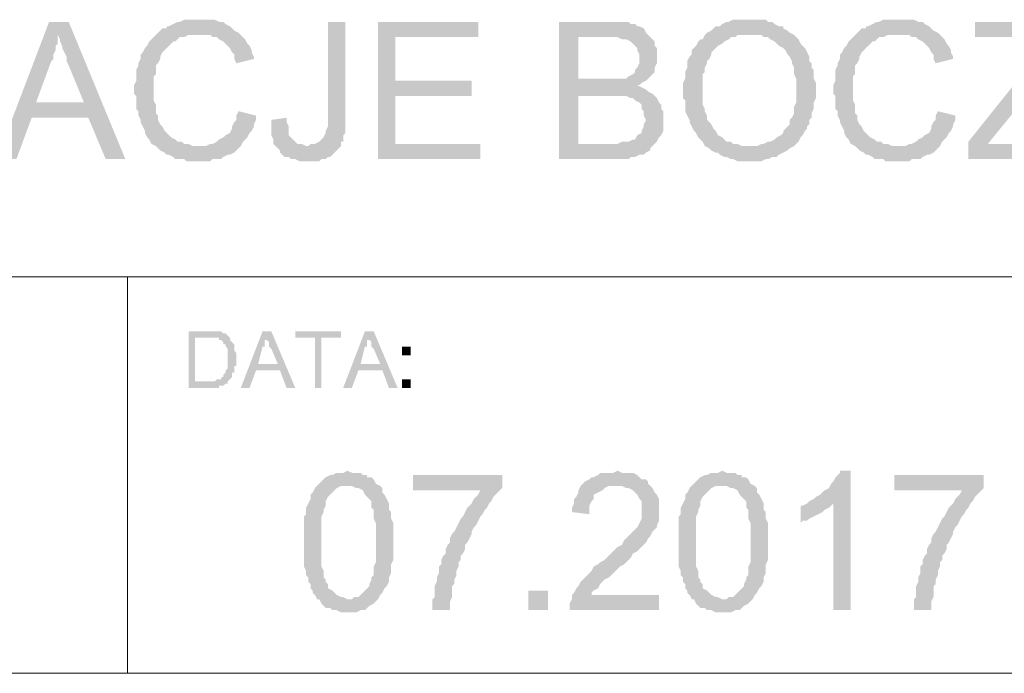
# Model space of a CAD drawing. Header units: millimetres. Extents: x -14047 to 49934, y -21523 to 14989.
# Tile 427 of 580: x 22697 to 22888, y 11629 to 11756. Entities that reach past the tile are written whole.
import ezdxf

# ---------------------------------------------------------------- set-up
doc = ezdxf.new("R2010")
doc.units = ezdxf.units.MM
doc.layers.add('C00-00-00', color=7, linetype='Continuous')

msp = doc.modelspace()

# ---------------------------------------------------------------- hatches: boundary and pattern name
at = {"layer": 'C00-00-00'}
h = msp.add_hatch(color=256, dxfattribs=at)
h.dxf.hatch_style = 2
h.paths.add_polyline_path([(22706.396, 11755.508), (22702.586, 11755.508), (22692.426, 11728.838), (22696.236, 11728.838), (22699.2, 11736.881), (22710.206, 11736.881), (22700.046, 11739.844), (22703.01, 11747.888), (22703.433, 11748.311), (22703.433, 11749.158), (22703.856, 11750.004), (22703.856, 11750.851), (22704.28, 11751.274), (22704.28, 11752.968)])
h = msp.add_hatch(color=256, dxfattribs=at)
h.dxf.hatch_style = 2
h.paths.add_polyline_path([(22706.396, 11755.508), (22704.28, 11752.968), (22704.703, 11752.121), (22704.703, 11751.698), (22705.126, 11750.851), (22705.126, 11750.428), (22705.55, 11749.581), (22705.973, 11748.734), (22705.973, 11747.888), (22706.396, 11747.041), (22709.36, 11739.844), (22700.046, 11739.844), (22710.206, 11736.881), (22713.593, 11728.838), (22717.403, 11728.838)])
h = msp.add_hatch(color=256, dxfattribs=at)
h.dxf.hatch_style = 2
h.paths.add_polyline_path([(22731.796, 11755.931), (22728.833, 11755.931), (22727.986, 11755.508), (22727.563, 11755.508), (22726.716, 11755.084), (22725.87, 11754.661), (22725.446, 11754.661), (22725.446, 11754.238), (22724.6, 11754.238), (22724.176, 11753.814), (22723.753, 11753.391), (22722.906, 11752.544), (22722.483, 11752.121), (22722.06, 11751.698), (22721.636, 11750.851), (22721.213, 11750.428), (22720.79, 11749.581), (22720.366, 11749.158), (22720.366, 11748.311), (22719.943, 11747.464), (22719.943, 11747.041), (22719.52, 11746.194), (22719.52, 11744.078), (22719.096, 11743.231), (22719.096, 11741.538), (22719.52, 11741.114), (22719.52, 11738.574), (22719.943, 11738.151), (22719.943, 11737.304), (22720.366, 11736.458), (22720.366, 11736.034), (22720.79, 11735.188), (22721.213, 11734.341), (22721.213, 11733.918), (22721.636, 11733.071), (22722.06, 11732.648), (22722.483, 11731.801), (22723.33, 11731.378), (22723.753, 11730.954), (22724.176, 11730.531), (22725.023, 11730.108), (22725.446, 11729.684), (22725.87, 11729.684), (22726.716, 11729.261), (22727.14, 11728.838), (22728.833, 11728.838), (22729.256, 11728.414), (22733.913, 11728.414), (22734.336, 11728.838), (22736.03, 11728.838), (22736.453, 11729.261), (22737.3, 11729.684), (22737.723, 11729.684), (22738.57, 11730.108), (22738.993, 11730.531), (22739.416, 11730.954), (22731.373, 11731.378), (22730.526, 11731.378), (22729.68, 11731.801), (22728.833, 11731.801), (22728.41, 11732.224), (22727.563, 11732.224), (22727.14, 11732.648), (22726.293, 11733.071), (22725.87, 11733.494), (22725.446, 11733.918), (22725.023, 11734.341), (22724.6, 11735.188), (22724.176, 11735.611), (22723.753, 11736.458), (22723.753, 11737.304), (22723.33, 11737.728), (22723.33, 11739.421), (22722.906, 11740.268), (22722.906, 11742.384), (22722.906, 11744.924), (22723.33, 11745.348), (22723.33, 11747.041), (22723.753, 11747.464), (22724.176, 11748.311), (22724.176, 11748.734), (22724.6, 11749.581), (22725.023, 11750.004), (22725.446, 11750.428), (22726.293, 11751.274), (22726.716, 11751.698), (22727.14, 11751.698), (22727.563, 11752.121), (22727.986, 11752.544), (22728.833, 11752.544), (22729.68, 11752.968), (22739.84, 11752.968), (22739.416, 11753.391), (22738.57, 11753.814), (22738.146, 11754.238), (22737.723, 11754.661), (22736.876, 11755.084), (22736.453, 11755.508), (22735.606, 11755.508), (22734.76, 11755.931), (22732.643, 11755.931)])
h = msp.add_hatch(color=256, dxfattribs=at)
h.dxf.hatch_style = 2
h.paths.add_polyline_path([(22760.16, 11755.508), (22756.773, 11755.508), (22756.773, 11735.188), (22756.35, 11734.341), (22756.35, 11733.918), (22755.926, 11733.071), (22755.503, 11732.648), (22755.08, 11732.224), (22754.233, 11731.801), (22753.386, 11731.801), (22752.963, 11731.378), (22759.313, 11731.378), (22759.313, 11732.224), (22759.736, 11732.224), (22759.736, 11733.494), (22760.16, 11733.918), (22760.16, 11737.304)])
h = msp.add_hatch(color=256, dxfattribs=at)
h.dxf.hatch_style = 2
h.paths.add_polyline_path([(22785.983, 11755.508), (22766.51, 11755.508), (22766.51, 11728.838), (22786.406, 11728.838), (22786.406, 11731.801), (22769.896, 11731.801), (22769.896, 11741.114), (22784.713, 11741.114), (22784.713, 11744.078), (22769.896, 11744.078), (22769.896, 11752.544), (22785.983, 11752.544)])
h = msp.add_hatch(color=256, dxfattribs=at)
h.dxf.hatch_style = 2
h.paths.add_polyline_path([(22811.806, 11755.508), (22801.646, 11755.508), (22801.646, 11728.838), (22815.193, 11728.838), (22815.616, 11729.261), (22816.463, 11729.261), (22817.31, 11729.684), (22818.156, 11729.684), (22818.58, 11730.108), (22819.426, 11730.531), (22819.426, 11730.954), (22819.85, 11731.378), (22820.273, 11731.801), (22805.456, 11731.801), (22805.456, 11741.114), (22820.273, 11741.114), (22819.85, 11741.538), (22819.003, 11741.961), (22818.58, 11742.384), (22817.733, 11742.808), (22816.886, 11743.231), (22817.31, 11743.231), (22817.733, 11743.654), (22818.58, 11744.078), (22805.456, 11744.501), (22805.456, 11752.544), (22819.426, 11752.544), (22819.003, 11752.968), (22818.58, 11753.391), (22818.156, 11754.238), (22817.31, 11754.661), (22816.886, 11754.661), (22816.463, 11755.084), (22815.616, 11755.084), (22815.193, 11755.508), (22812.653, 11755.508)])
h = msp.add_hatch(color=256, dxfattribs=at)
h.dxf.hatch_style = 2
h.paths.add_polyline_path([(22838.9, 11755.931), (22835.513, 11755.931), (22834.666, 11755.508), (22834.243, 11755.508), (22833.396, 11755.084), (22832.973, 11754.661), (22832.126, 11754.661), (22831.703, 11754.238), (22831.28, 11753.814), (22830.433, 11753.391), (22838.9, 11752.968), (22841.016, 11752.968), (22841.44, 11752.544), (22842.286, 11752.544), (22842.71, 11752.121), (22843.556, 11751.698), (22843.98, 11751.274), (22844.403, 11750.851), (22845.25, 11750.428), (22845.673, 11750.004), (22846.096, 11749.158), (22846.52, 11748.734), (22846.943, 11747.888), (22846.943, 11747.464), (22847.366, 11746.618), (22847.366, 11745.348), (22847.79, 11744.501), (22847.79, 11739.844), (22847.366, 11738.998), (22847.366, 11737.728), (22846.943, 11736.881), (22846.52, 11736.458), (22846.52, 11735.611), (22846.096, 11735.188), (22845.673, 11734.764), (22845.25, 11734.341), (22845.25, 11733.918), (22844.826, 11733.494), (22843.98, 11733.071), (22843.556, 11732.648), (22842.71, 11732.224), (22842.286, 11732.224), (22841.44, 11731.801), (22841.016, 11731.801), (22840.17, 11731.378), (22838.476, 11731.378), (22830.856, 11730.954), (22831.28, 11730.531), (22832.126, 11730.108), (22832.55, 11730.108), (22832.973, 11729.684), (22833.82, 11729.261), (22834.243, 11729.261), (22835.09, 11728.838), (22835.513, 11728.838), (22836.36, 11728.414), (22841.016, 11728.414), (22841.863, 11728.838), (22842.286, 11728.838), (22843.133, 11729.261), (22843.98, 11729.261), (22844.403, 11729.684), (22845.25, 11730.108), (22846.096, 11730.531), (22846.52, 11730.954), (22847.366, 11731.378), (22847.79, 11731.801), (22848.213, 11732.224), (22848.636, 11733.071), (22849.06, 11733.494), (22849.483, 11734.341), (22849.906, 11734.764), (22849.906, 11735.188), (22850.33, 11735.611), (22850.33, 11736.458), (22850.753, 11736.881), (22850.753, 11737.728), (22851.176, 11738.574), (22851.176, 11739.844), (22851.6, 11740.691), (22851.6, 11742.384), (22851.6, 11743.654), (22851.176, 11744.501), (22851.176, 11746.194), (22850.753, 11746.618), (22850.753, 11747.464), (22850.33, 11747.888), (22850.33, 11748.734), (22849.906, 11749.581), (22849.483, 11750.428), (22849.06, 11750.851), (22848.636, 11751.274), (22848.213, 11752.121), (22847.79, 11752.544), (22847.366, 11752.968), (22846.52, 11753.391), (22846.096, 11753.814), (22845.25, 11754.238), (22845.25, 11754.661), (22844.403, 11754.661), (22843.556, 11755.084), (22843.133, 11755.508), (22842.286, 11755.508), (22841.863, 11755.931), (22839.323, 11755.931)])
h = msp.add_hatch(color=256, dxfattribs=at)
h.dxf.hatch_style = 2
h.paths.add_polyline_path([(22867.686, 11755.931), (22864.723, 11755.931), (22863.876, 11755.508), (22863.453, 11755.508), (22862.606, 11755.084), (22861.76, 11754.661), (22861.336, 11754.661), (22861.336, 11754.238), (22860.49, 11754.238), (22860.066, 11753.814), (22859.643, 11753.391), (22858.796, 11752.544), (22858.373, 11752.121), (22857.95, 11751.698), (22857.526, 11750.851), (22857.103, 11750.428), (22856.68, 11749.581), (22856.256, 11749.158), (22856.256, 11748.311), (22855.833, 11747.464), (22855.833, 11747.041), (22855.41, 11746.194), (22855.41, 11744.078), (22854.986, 11743.231), (22854.986, 11741.538), (22855.41, 11741.114), (22855.41, 11738.574), (22855.833, 11738.151), (22855.833, 11737.304), (22856.256, 11736.458), (22856.256, 11736.034), (22856.68, 11735.188), (22857.103, 11734.341), (22857.103, 11733.918), (22857.526, 11733.071), (22857.95, 11732.648), (22858.373, 11731.801), (22859.22, 11731.378), (22859.643, 11730.954), (22860.066, 11730.531), (22860.913, 11730.108), (22861.336, 11729.684), (22861.76, 11729.684), (22862.606, 11729.261), (22863.03, 11728.838), (22864.723, 11728.838), (22865.146, 11728.414), (22869.803, 11728.414), (22870.226, 11728.838), (22871.92, 11728.838), (22872.343, 11729.261), (22873.19, 11729.684), (22873.613, 11729.684), (22874.46, 11730.108), (22874.883, 11730.531), (22875.306, 11730.954), (22867.263, 11731.378), (22866.416, 11731.378), (22865.57, 11731.801), (22864.723, 11731.801), (22864.3, 11732.224), (22863.453, 11732.224), (22863.03, 11732.648), (22862.183, 11733.071), (22861.76, 11733.494), (22861.336, 11733.918), (22860.913, 11734.341), (22860.49, 11735.188), (22860.066, 11735.611), (22859.643, 11736.458), (22859.643, 11737.304), (22859.22, 11737.728), (22859.22, 11739.421), (22858.796, 11740.268), (22858.796, 11742.384), (22858.796, 11744.924), (22859.22, 11745.348), (22859.22, 11747.041), (22859.643, 11747.464), (22860.066, 11748.311), (22860.066, 11748.734), (22860.49, 11749.581), (22860.913, 11750.004), (22861.336, 11750.428), (22862.183, 11751.274), (22862.606, 11751.698), (22863.03, 11751.698), (22863.453, 11752.121), (22863.876, 11752.544), (22864.723, 11752.544), (22865.57, 11752.968), (22875.73, 11752.968), (22875.306, 11753.391), (22874.46, 11753.814), (22874.036, 11754.238), (22873.613, 11754.661), (22872.766, 11755.084), (22872.343, 11755.508), (22871.496, 11755.508), (22870.65, 11755.931), (22868.533, 11755.931)])
h = msp.add_hatch(color=256, dxfattribs=at)
h.dxf.hatch_style = 2
h.paths.add_polyline_path([(22901.976, 11755.508), (22882.503, 11755.508), (22882.503, 11752.544), (22897.743, 11752.544), (22897.32, 11752.121), (22896.896, 11751.698), (22896.473, 11751.274), (22896.05, 11750.428), (22895.203, 11750.004), (22894.78, 11749.158), (22881.233, 11732.224), (22881.233, 11728.838), (22902.4, 11728.838), (22902.4, 11731.801), (22885.043, 11731.801), (22886.736, 11733.918), (22901.976, 11752.544)])
h = msp.add_hatch(color=256, dxfattribs=at)
h.dxf.hatch_style = 2
h.paths.add_polyline_path([(22739.84, 11752.968), (22731.796, 11752.968), (22733.913, 11752.968), (22734.336, 11752.544), (22735.183, 11752.544), (22735.606, 11752.121), (22736.453, 11751.698), (22736.876, 11751.274), (22737.3, 11750.851), (22737.723, 11750.428), (22738.146, 11749.581), (22738.57, 11749.158), (22738.57, 11748.311), (22738.993, 11747.464), (22742.38, 11748.311), (22742.38, 11748.734), (22741.956, 11749.581), (22741.956, 11750.004), (22741.533, 11750.851), (22741.11, 11751.274), (22740.686, 11752.121), (22740.263, 11752.544)])
h = msp.add_hatch(color=256, dxfattribs=at)
h.dxf.hatch_style = 2
h.paths.add_polyline_path([(22819.426, 11752.544), (22810.536, 11752.544), (22813.076, 11752.544), (22813.923, 11752.121), (22814.77, 11752.121), (22815.616, 11751.698), (22816.04, 11751.274), (22816.463, 11750.851), (22816.886, 11750.428), (22816.886, 11750.004), (22817.31, 11749.158), (22817.31, 11747.464), (22816.886, 11746.618), (22816.463, 11746.194), (22816.463, 11745.771), (22816.04, 11745.348), (22815.193, 11744.924), (22814.77, 11744.501), (22805.456, 11744.501), (22818.58, 11744.078), (22819.003, 11744.501), (22819.426, 11744.924), (22819.85, 11745.348), (22820.273, 11745.771), (22820.273, 11746.618), (22820.696, 11747.464), (22820.696, 11748.734), (22820.696, 11750.428), (22820.273, 11750.851), (22820.273, 11751.698), (22819.85, 11752.121)])
h = msp.add_hatch(color=256, dxfattribs=at)
h.dxf.hatch_style = 2
h.paths.add_polyline_path([(22830.433, 11753.391), (22830.01, 11752.968), (22829.586, 11752.121), (22829.163, 11752.121), (22828.74, 11751.698), (22828.316, 11750.851), (22827.893, 11750.428), (22827.47, 11750.004), (22827.47, 11749.158), (22827.046, 11748.734), (22826.623, 11747.888), (22826.623, 11746.618), (22826.2, 11745.771), (22826.2, 11744.501), (22825.776, 11743.654), (22825.776, 11740.691), (22826.2, 11740.268), (22826.2, 11738.151), (22826.623, 11737.304), (22827.046, 11736.458), (22827.046, 11736.034), (22827.47, 11735.188), (22827.893, 11734.341), (22828.316, 11733.918), (22828.74, 11733.071), (22829.163, 11732.648), (22829.586, 11732.224), (22830.01, 11731.378), (22830.856, 11730.954), (22838.476, 11731.378), (22837.206, 11731.378), (22836.36, 11731.801), (22835.513, 11731.801), (22835.09, 11732.224), (22834.243, 11732.224), (22833.82, 11732.648), (22833.396, 11733.071), (22832.55, 11733.494), (22832.126, 11734.341), (22831.703, 11734.764), (22831.28, 11735.611), (22830.856, 11736.034), (22830.433, 11736.458), (22830.433, 11737.304), (22830.01, 11738.151), (22830.01, 11738.574), (22829.586, 11739.421), (22829.586, 11745.348), (22830.01, 11745.771), (22830.01, 11746.618), (22830.433, 11747.464), (22830.433, 11747.888), (22830.856, 11748.311), (22831.28, 11749.158), (22831.28, 11749.581), (22831.703, 11750.004), (22832.126, 11750.428), (22832.55, 11750.851), (22833.396, 11751.274), (22833.82, 11751.698), (22834.666, 11752.121), (22835.09, 11752.544), (22835.936, 11752.544), (22836.36, 11752.968), (22838.9, 11752.968)])
h = msp.add_hatch(color=256, dxfattribs=at)
h.dxf.hatch_style = 2
h.paths.add_polyline_path([(22875.73, 11752.968), (22867.686, 11752.968), (22869.803, 11752.968), (22870.226, 11752.544), (22871.073, 11752.544), (22871.496, 11752.121), (22872.343, 11751.698), (22872.766, 11751.274), (22873.19, 11750.851), (22873.613, 11750.428), (22874.036, 11749.581), (22874.46, 11749.158), (22874.46, 11748.311), (22874.883, 11747.464), (22878.27, 11748.311), (22878.27, 11748.734), (22877.846, 11749.581), (22877.846, 11750.004), (22877.423, 11750.851), (22877, 11751.274), (22876.576, 11752.121), (22876.153, 11752.544)])
h = msp.add_hatch(color=256, dxfattribs=at)
h.dxf.hatch_style = 2
h.paths.add_polyline_path([(22820.273, 11741.114), (22811.383, 11741.114), (22814.77, 11741.114), (22815.616, 11740.691), (22816.04, 11740.691), (22816.463, 11740.268), (22817.31, 11739.844), (22817.733, 11739.421), (22817.733, 11738.574), (22818.156, 11738.151), (22818.156, 11737.304), (22818.58, 11736.458), (22818.156, 11735.611), (22818.156, 11735.188), (22817.733, 11734.341), (22817.733, 11733.918), (22816.886, 11733.494), (22816.463, 11732.648), (22816.04, 11732.648), (22815.193, 11732.224), (22813.923, 11732.224), (22813.076, 11731.801), (22805.456, 11731.801), (22820.273, 11731.801), (22820.696, 11732.224), (22821.12, 11733.071), (22821.543, 11733.494), (22821.966, 11734.341), (22821.966, 11738.151), (22821.543, 11738.574), (22821.543, 11739.421), (22821.12, 11739.844), (22820.696, 11740.691)])
h = msp.add_hatch(color=256, dxfattribs=at)
h.dxf.hatch_style = 2
h.paths.add_polyline_path([(22739.416, 11738.151), (22738.993, 11737.304), (22738.993, 11736.458), (22738.57, 11736.034), (22738.146, 11735.188), (22738.146, 11734.764), (22737.723, 11733.918), (22736.876, 11733.494), (22736.453, 11733.071), (22735.606, 11732.648), (22735.183, 11732.224), (22734.336, 11731.801), (22733.913, 11731.801), (22733.066, 11731.378), (22731.373, 11731.378), (22739.416, 11730.954), (22739.84, 11731.378), (22740.263, 11732.224), (22740.686, 11732.648), (22741.11, 11733.071), (22741.533, 11733.918), (22741.956, 11734.341), (22742.38, 11735.188), (22742.38, 11735.611), (22742.803, 11736.458), (22742.803, 11737.304)])
h = msp.add_hatch(color=256, dxfattribs=at)
h.dxf.hatch_style = 2
h.paths.add_polyline_path([(22875.306, 11738.151), (22874.883, 11737.304), (22874.883, 11736.458), (22874.46, 11736.034), (22874.036, 11735.188), (22874.036, 11734.764), (22873.613, 11733.918), (22872.766, 11733.494), (22872.343, 11733.071), (22871.496, 11732.648), (22871.073, 11732.224), (22870.226, 11731.801), (22869.803, 11731.801), (22868.956, 11731.378), (22867.263, 11731.378), (22875.306, 11730.954), (22875.73, 11731.378), (22876.153, 11732.224), (22876.576, 11732.648), (22877, 11733.071), (22877.423, 11733.918), (22877.846, 11734.341), (22878.27, 11735.188), (22878.27, 11735.611), (22878.693, 11736.458), (22878.693, 11737.304)])
h = msp.add_hatch(color=256, dxfattribs=at)
h.dxf.hatch_style = 2
h.paths.add_polyline_path([(22748.73, 11736.881), (22745.766, 11736.458), (22745.766, 11733.494), (22746.19, 11732.648), (22746.19, 11731.801), (22746.613, 11731.378), (22747.036, 11730.954), (22747.46, 11730.531), (22747.46, 11730.108), (22747.883, 11729.684), (22748.306, 11729.261), (22749.153, 11729.261), (22749.576, 11728.838), (22750.423, 11728.838), (22751.27, 11728.414), (22755.08, 11728.414), (22755.503, 11728.838), (22756.35, 11728.838), (22756.773, 11729.261), (22757.196, 11729.261), (22757.62, 11729.684), (22758.466, 11730.531), (22758.89, 11730.954), (22759.313, 11731.378), (22752.54, 11731.378), (22751.693, 11731.801), (22750.846, 11731.801), (22750.423, 11732.224), (22750, 11732.648), (22749.576, 11733.071), (22749.153, 11733.494), (22749.153, 11735.188), (22748.73, 11736.034)])
h = msp.add_hatch(color=256, dxfattribs=at)
h.dxf.hatch_style = 2
h.paths.add_polyline_path([(22733.49, 11695.394), (22729.68, 11695.394), (22729.68, 11684.388), (22735.606, 11684.388), (22735.606, 11684.811), (22736.453, 11684.811), (22736.876, 11685.234), (22737.3, 11685.234), (22737.3, 11685.658), (22730.95, 11685.658), (22730.95, 11694.124), (22733.49, 11694.124), (22737.3, 11694.548), (22736.876, 11694.971), (22736.453, 11694.971), (22736.03, 11695.394), (22733.913, 11695.394)])
h = msp.add_hatch(color=256, dxfattribs=at)
h.dxf.hatch_style = 2
h.paths.add_polyline_path([(22745.766, 11695.394), (22744.073, 11695.394), (22739.84, 11684.388), (22741.533, 11684.388), (22742.803, 11687.774), (22747.46, 11687.774), (22743.226, 11689.044), (22744.073, 11692.431), (22744.496, 11692.431), (22744.496, 11693.701), (22744.92, 11693.701), (22744.92, 11694.548)])
h = msp.add_hatch(color=256, dxfattribs=at)
h.dxf.hatch_style = 2
h.paths.add_polyline_path([(22745.766, 11695.394), (22744.92, 11694.548), (22744.92, 11694.124), (22744.92, 11693.701), (22745.343, 11693.278), (22745.343, 11692.431), (22745.766, 11692.008), (22747.036, 11689.044), (22743.226, 11689.044), (22747.46, 11687.774), (22748.73, 11684.388), (22750.423, 11684.388)])
h = msp.add_hatch(color=256, dxfattribs=at)
h.dxf.hatch_style = 2
h.paths.add_polyline_path([(22759.313, 11695.394), (22750.423, 11695.394), (22750.423, 11694.124), (22754.233, 11694.124), (22754.233, 11684.388), (22755.503, 11684.388), (22755.503, 11694.124), (22759.313, 11694.124)])
h = msp.add_hatch(color=256, dxfattribs=at)
h.dxf.hatch_style = 2
h.paths.add_polyline_path([(22765.663, 11695.394), (22763.97, 11695.394), (22759.736, 11684.388), (22761.43, 11684.388), (22762.7, 11687.774), (22767.356, 11687.774), (22763.123, 11689.044), (22763.97, 11692.431), (22764.393, 11692.431), (22764.393, 11693.701), (22764.816, 11693.701), (22764.816, 11694.548)])
h = msp.add_hatch(color=256, dxfattribs=at)
h.dxf.hatch_style = 2
h.paths.add_polyline_path([(22765.663, 11695.394), (22764.816, 11694.548), (22764.816, 11694.124), (22764.816, 11693.701), (22765.24, 11693.278), (22765.24, 11692.431), (22765.663, 11692.008), (22766.933, 11689.044), (22763.123, 11689.044), (22767.356, 11687.774), (22768.626, 11684.388), (22770.32, 11684.388)])
h = msp.add_hatch(color=256, dxfattribs=at)
h.dxf.hatch_style = 2
h.paths.add_polyline_path([(22737.3, 11694.548), (22733.49, 11694.124), (22735.606, 11694.124), (22735.606, 11693.701), (22736.03, 11693.701), (22736.453, 11693.278), (22736.453, 11692.854), (22736.876, 11692.854), (22736.876, 11692.431), (22737.3, 11692.008), (22737.3, 11691.584), (22737.3, 11689.891), (22737.3, 11688.621), (22737.3, 11688.198), (22736.876, 11687.774), (22736.876, 11687.351), (22736.453, 11686.928), (22736.453, 11686.504), (22736.03, 11686.504), (22736.03, 11686.081), (22735.183, 11686.081), (22734.76, 11685.658), (22730.95, 11685.658), (22737.3, 11685.658), (22737.723, 11686.081), (22738.146, 11686.504), (22738.146, 11687.351), (22738.57, 11687.351), (22738.57, 11687.774), (22738.57, 11688.621), (22738.993, 11688.621), (22738.993, 11689.891), (22738.993, 11690.738), (22738.993, 11691.161), (22738.57, 11691.584), (22738.57, 11692.008), (22738.57, 11692.854), (22738.146, 11693.278), (22737.723, 11693.701), (22737.723, 11694.124)])
h = msp.add_hatch(color=256, dxfattribs=at)
h.dxf.hatch_style = 2
h.paths.add_polyline_path([(22771.166, 11692.431), (22771.166, 11690.738), (22772.86, 11690.738), (22772.86, 11692.431)])
h = msp.add_hatch(color=256, dxfattribs=at)
h.dxf.hatch_style = 2
h.paths.add_polyline_path([(22771.166, 11686.081), (22771.166, 11684.388), (22772.86, 11684.388), (22772.86, 11686.081)])
h = msp.add_hatch(color=256, dxfattribs=at)
h.dxf.hatch_style = 2
h.paths.add_polyline_path([(22760.583, 11668.301), (22759.736, 11667.878), (22758.466, 11667.878), (22757.62, 11667.454), (22757.196, 11667.454), (22756.35, 11667.031), (22755.926, 11666.608), (22755.503, 11666.184), (22755.08, 11665.761), (22754.656, 11665.338), (22761.43, 11665.338), (22762.276, 11664.914), (22762.7, 11664.914), (22763.546, 11664.491), (22763.97, 11663.644), (22764.393, 11663.221), (22764.816, 11662.798), (22765.24, 11662.374), (22765.24, 11661.104), (22765.663, 11660.681), (22765.663, 11658.988), (22766.086, 11658.141), (22766.086, 11654.331), (22766.086, 11650.521), (22765.663, 11649.674), (22765.663, 11647.981), (22765.24, 11647.558), (22765.24, 11647.134), (22764.816, 11646.288), (22764.816, 11645.864), (22764.393, 11645.441), (22763.97, 11645.018), (22763.123, 11644.171), (22762.7, 11643.748), (22761.853, 11643.748), (22761.43, 11643.324), (22755.08, 11643.324), (22755.503, 11642.478), (22755.926, 11642.054), (22756.35, 11641.631), (22757.196, 11641.631), (22757.62, 11641.208), (22758.466, 11641.208), (22759.313, 11640.784), (22762.276, 11640.784), (22763.123, 11641.208), (22763.97, 11641.208), (22764.393, 11641.631), (22764.816, 11642.054), (22765.663, 11642.478), (22766.086, 11642.901), (22766.51, 11643.324), (22766.933, 11644.171), (22767.356, 11644.594), (22767.78, 11645.441), (22768.203, 11645.864), (22768.626, 11646.711), (22768.626, 11647.558), (22769.05, 11648.404), (22769.05, 11650.098), (22769.473, 11650.944), (22769.473, 11658.141), (22769.05, 11658.988), (22769.05, 11660.258), (22768.626, 11660.681), (22768.626, 11661.951), (22768.203, 11662.798), (22767.78, 11663.644), (22767.356, 11664.068), (22767.356, 11664.914), (22766.933, 11665.338), (22766.086, 11665.761), (22765.663, 11666.608), (22765.24, 11667.031), (22764.393, 11667.031), (22764.393, 11667.454), (22763.546, 11667.454), (22763.123, 11667.878), (22761.43, 11667.878)])
h = msp.add_hatch(color=256, dxfattribs=at)
h.dxf.hatch_style = 2
h.paths.add_polyline_path([(22790.64, 11667.454), (22773.283, 11667.454), (22773.283, 11664.491), (22786.406, 11664.491), (22785.983, 11663.644), (22785.56, 11663.221), (22785.136, 11662.798), (22784.713, 11661.951), (22784.29, 11661.528), (22783.866, 11661.104), (22783.443, 11660.258), (22783.02, 11659.411), (22782.596, 11658.988), (22782.173, 11658.141), (22781.75, 11657.294), (22781.326, 11656.448), (22780.903, 11656.024), (22780.48, 11655.178), (22780.48, 11654.331), (22780.056, 11653.908), (22779.633, 11653.061), (22779.633, 11652.214), (22779.21, 11651.791), (22778.786, 11650.944), (22778.786, 11650.098), (22778.363, 11649.674), (22778.363, 11648.404), (22777.94, 11647.558), (22777.94, 11646.711), (22777.516, 11645.864), (22777.516, 11643.748), (22777.093, 11643.324), (22777.093, 11641.208), (22780.48, 11641.208), (22780.48, 11642.901), (22780.903, 11643.748), (22780.903, 11645.864), (22781.326, 11646.288), (22781.326, 11647.134), (22781.75, 11647.981), (22781.75, 11648.828), (22782.173, 11649.674), (22782.173, 11650.521), (22782.596, 11650.944), (22782.596, 11651.791), (22783.02, 11652.214), (22783.443, 11653.061), (22783.443, 11653.908), (22783.866, 11654.331), (22784.29, 11655.178), (22784.713, 11656.024), (22784.713, 11656.448), (22785.136, 11657.294), (22785.56, 11657.718), (22785.983, 11658.564), (22786.406, 11659.411), (22786.83, 11659.834), (22787.253, 11660.681), (22787.676, 11661.104), (22788.1, 11661.951), (22788.523, 11662.374), (22788.946, 11663.221), (22789.37, 11663.644), (22789.793, 11664.068), (22790.216, 11664.491), (22790.64, 11664.914)])
h = msp.add_hatch(color=256, dxfattribs=at)
h.dxf.hatch_style = 2
h.paths.add_polyline_path([(22813.076, 11668.301), (22812.23, 11667.878), (22809.69, 11667.878), (22809.266, 11667.454), (22808.42, 11667.031), (22807.996, 11667.031), (22807.573, 11666.608), (22806.726, 11666.184), (22806.303, 11665.761), (22805.88, 11665.338), (22805.456, 11664.491), (22805.456, 11664.068), (22805.033, 11663.221), (22804.61, 11662.798), (22804.61, 11661.951), (22804.186, 11661.104), (22804.186, 11660.258), (22807.573, 11659.834), (22807.573, 11661.528), (22807.996, 11662.374), (22808.42, 11662.798), (22808.42, 11663.644), (22809.266, 11664.068), (22810.113, 11664.491), (22810.536, 11664.914), (22811.383, 11665.338), (22819.426, 11665.338), (22819.003, 11665.761), (22819.003, 11666.184), (22818.58, 11666.608), (22817.733, 11666.608), (22817.31, 11667.031), (22816.886, 11667.454), (22816.04, 11667.878), (22813.923, 11667.878)])
h = msp.add_hatch(color=256, dxfattribs=at)
h.dxf.hatch_style = 2
h.paths.add_polyline_path([(22833.396, 11668.301), (22832.55, 11667.878), (22831.28, 11667.878), (22830.433, 11667.454), (22830.01, 11667.454), (22829.163, 11667.031), (22828.74, 11666.608), (22828.316, 11666.184), (22827.893, 11665.761), (22827.47, 11665.338), (22834.243, 11665.338), (22835.09, 11664.914), (22835.513, 11664.914), (22836.36, 11664.491), (22836.783, 11663.644), (22837.206, 11663.221), (22837.63, 11662.798), (22838.053, 11662.374), (22838.053, 11661.104), (22838.476, 11660.681), (22838.476, 11658.988), (22838.9, 11658.141), (22838.9, 11654.331), (22838.9, 11650.521), (22838.476, 11649.674), (22838.476, 11647.981), (22838.053, 11647.558), (22838.053, 11647.134), (22837.63, 11646.288), (22837.63, 11645.864), (22837.206, 11645.441), (22836.783, 11645.018), (22835.936, 11644.171), (22835.513, 11643.748), (22834.666, 11643.748), (22834.243, 11643.324), (22827.893, 11643.324), (22828.316, 11642.478), (22828.74, 11642.054), (22829.163, 11641.631), (22830.01, 11641.631), (22830.433, 11641.208), (22831.28, 11641.208), (22832.126, 11640.784), (22835.09, 11640.784), (22835.936, 11641.208), (22836.783, 11641.208), (22837.206, 11641.631), (22837.63, 11642.054), (22838.476, 11642.478), (22838.9, 11642.901), (22839.323, 11643.324), (22839.746, 11644.171), (22840.17, 11644.594), (22840.593, 11645.441), (22841.016, 11645.864), (22841.44, 11646.711), (22841.44, 11647.558), (22841.863, 11648.404), (22841.863, 11650.098), (22842.286, 11650.944), (22842.286, 11658.141), (22841.863, 11658.988), (22841.863, 11660.258), (22841.44, 11660.681), (22841.44, 11661.951), (22841.016, 11662.798), (22840.593, 11663.644), (22840.17, 11664.068), (22840.17, 11664.914), (22839.746, 11665.338), (22838.9, 11665.761), (22838.476, 11666.608), (22838.053, 11667.031), (22837.206, 11667.031), (22837.206, 11667.454), (22836.36, 11667.454), (22835.936, 11667.878), (22834.243, 11667.878)])
h = msp.add_hatch(color=256, dxfattribs=at)
h.dxf.hatch_style = 2
h.paths.add_polyline_path([(22858.373, 11668.301), (22856.256, 11668.301), (22856.256, 11667.878), (22855.833, 11667.454), (22855.41, 11667.031), (22854.986, 11666.184), (22854.563, 11665.761), (22854.14, 11664.914), (22853.293, 11664.491), (22852.87, 11664.068), (22852.446, 11663.644), (22851.6, 11663.221), (22851.176, 11662.798), (22850.33, 11662.374), (22854.986, 11661.951), (22854.986, 11641.208), (22858.373, 11641.208)])
h = msp.add_hatch(color=256, dxfattribs=at)
h.dxf.hatch_style = 2
h.paths.add_polyline_path([(22884.196, 11667.454), (22866.84, 11667.454), (22866.84, 11664.491), (22879.963, 11664.491), (22879.54, 11663.644), (22879.116, 11663.221), (22878.693, 11662.798), (22878.27, 11661.951), (22877.846, 11661.528), (22877.423, 11661.104), (22877, 11660.258), (22876.576, 11659.411), (22876.153, 11658.988), (22875.73, 11658.141), (22875.306, 11657.294), (22874.883, 11656.448), (22874.46, 11656.024), (22874.036, 11655.178), (22874.036, 11654.331), (22873.613, 11653.908), (22873.19, 11653.061), (22873.19, 11652.214), (22872.766, 11651.791), (22872.343, 11650.944), (22872.343, 11650.098), (22871.92, 11649.674), (22871.92, 11648.404), (22871.496, 11647.558), (22871.496, 11646.711), (22871.073, 11645.864), (22871.073, 11643.748), (22870.65, 11643.324), (22870.65, 11641.208), (22874.036, 11641.208), (22874.036, 11642.901), (22874.46, 11643.748), (22874.46, 11645.864), (22874.883, 11646.288), (22874.883, 11647.134), (22875.306, 11647.981), (22875.306, 11648.828), (22875.73, 11649.674), (22875.73, 11650.521), (22876.153, 11650.944), (22876.153, 11651.791), (22876.576, 11652.214), (22877, 11653.061), (22877, 11653.908), (22877.423, 11654.331), (22877.846, 11655.178), (22878.27, 11656.024), (22878.27, 11656.448), (22878.693, 11657.294), (22879.116, 11657.718), (22879.54, 11658.564), (22879.963, 11659.411), (22880.386, 11659.834), (22880.81, 11660.681), (22881.233, 11661.104), (22881.656, 11661.951), (22882.08, 11662.374), (22882.503, 11663.221), (22882.926, 11663.644), (22883.35, 11664.068), (22883.773, 11664.491), (22884.196, 11664.914)])
h = msp.add_hatch(color=256, dxfattribs=at)
h.dxf.hatch_style = 2
h.paths.add_polyline_path([(22754.656, 11665.338), (22754.233, 11664.914), (22753.81, 11664.068), (22753.386, 11663.644), (22753.386, 11662.798), (22752.963, 11661.951), (22752.54, 11661.104), (22752.54, 11659.834), (22752.116, 11659.411), (22752.116, 11649.674), (22752.54, 11648.828), (22752.54, 11647.981), (22752.963, 11647.558), (22752.963, 11646.711), (22753.386, 11646.288), (22753.386, 11645.441), (22753.81, 11645.018), (22753.81, 11644.594), (22754.233, 11644.171), (22754.656, 11643.324), (22760.583, 11643.324), (22759.736, 11643.748), (22759.313, 11643.748), (22758.466, 11644.171), (22758.043, 11644.594), (22757.62, 11645.018), (22756.773, 11645.441), (22756.773, 11646.288), (22756.35, 11646.711), (22756.35, 11647.134), (22755.926, 11647.558), (22755.926, 11648.828), (22755.503, 11649.674), (22755.503, 11659.411), (22755.926, 11660.258), (22755.926, 11660.681), (22756.35, 11661.528), (22756.35, 11662.374), (22756.773, 11663.221), (22757.196, 11663.644), (22757.62, 11664.068), (22758.043, 11664.491), (22758.466, 11664.914), (22759.313, 11665.338), (22760.583, 11665.338)])
h = msp.add_hatch(color=256, dxfattribs=at)
h.dxf.hatch_style = 2
h.paths.add_polyline_path([(22819.426, 11665.338), (22813.076, 11665.338), (22813.923, 11665.338), (22814.77, 11664.914), (22815.193, 11664.914), (22816.04, 11664.491), (22816.463, 11664.068), (22816.886, 11663.644), (22817.31, 11662.798), (22817.733, 11662.374), (22817.733, 11658.988), (22817.31, 11658.141), (22816.886, 11657.294), (22816.463, 11656.871), (22816.04, 11656.448), (22815.616, 11656.024), (22815.193, 11655.601), (22814.77, 11655.178), (22814.346, 11654.754), (22813.923, 11653.908), (22813.076, 11653.484), (22812.653, 11653.061), (22811.806, 11652.214), (22811.383, 11651.791), (22810.536, 11650.944), (22809.69, 11650.521), (22809.266, 11650.098), (22808.42, 11649.674), (22807.996, 11648.828), (22807.573, 11648.404), (22807.15, 11647.981), (22806.726, 11647.558), (22806.303, 11647.134), (22805.88, 11646.711), (22805.456, 11645.864), (22805.033, 11645.441), (22804.61, 11644.594), (22804.186, 11644.171), (22804.186, 11643.324), (22803.763, 11642.478), (22803.763, 11641.208), (22821.12, 11641.208), (22821.12, 11644.171), (22807.996, 11644.171), (22807.996, 11644.594), (22808.42, 11645.018), (22809.266, 11645.441), (22809.69, 11646.288), (22810.113, 11646.711), (22810.536, 11647.134), (22811.383, 11647.558), (22811.806, 11647.981), (22812.653, 11648.828), (22813.5, 11649.674), (22814.346, 11650.098), (22815.193, 11650.944), (22815.616, 11651.368), (22816.04, 11652.214), (22816.886, 11652.638), (22817.31, 11653.061), (22817.733, 11653.484), (22818.156, 11653.908), (22818.58, 11654.331), (22819.003, 11655.178), (22819.426, 11655.601), (22819.85, 11656.448), (22820.273, 11656.871), (22820.696, 11657.294), (22820.696, 11657.718), (22821.12, 11658.564), (22821.12, 11660.681), (22821.12, 11662.798), (22820.696, 11663.644), (22820.273, 11664.068), (22819.85, 11664.914)])
h = msp.add_hatch(color=256, dxfattribs=at)
h.dxf.hatch_style = 2
h.paths.add_polyline_path([(22827.47, 11665.338), (22827.046, 11664.914), (22826.623, 11664.068), (22826.2, 11663.644), (22826.2, 11662.798), (22825.776, 11661.951), (22825.353, 11661.104), (22825.353, 11659.834), (22824.93, 11659.411), (22824.93, 11649.674), (22825.353, 11648.828), (22825.353, 11647.981), (22825.776, 11647.558), (22825.776, 11646.711), (22826.2, 11646.288), (22826.2, 11645.441), (22826.623, 11645.018), (22826.623, 11644.594), (22827.046, 11644.171), (22827.47, 11643.324), (22833.396, 11643.324), (22832.55, 11643.748), (22832.126, 11643.748), (22831.28, 11644.171), (22830.856, 11644.594), (22830.433, 11645.018), (22829.586, 11645.441), (22829.586, 11646.288), (22829.163, 11646.711), (22829.163, 11647.134), (22828.74, 11647.558), (22828.74, 11648.828), (22828.316, 11649.674), (22828.316, 11659.411), (22828.74, 11660.258), (22828.74, 11660.681), (22829.163, 11661.528), (22829.163, 11662.374), (22829.586, 11663.221), (22830.01, 11663.644), (22830.433, 11664.068), (22830.856, 11664.491), (22831.28, 11664.914), (22832.126, 11665.338), (22833.396, 11665.338)])
h = msp.add_hatch(color=256, dxfattribs=at)
h.dxf.hatch_style = 2
h.paths.add_polyline_path([(22850.33, 11662.374), (22849.906, 11661.951), (22849.06, 11661.528), (22848.636, 11661.528), (22848.636, 11658.141), (22849.06, 11658.564), (22849.906, 11658.564), (22850.33, 11658.988), (22851.176, 11659.411), (22852.023, 11659.834), (22852.87, 11660.258), (22853.293, 11660.681), (22854.14, 11661.104), (22854.563, 11661.528), (22854.986, 11661.951)])
h = msp.add_hatch(color=256, dxfattribs=at)
h.dxf.hatch_style = 2
h.paths.add_polyline_path([(22795.72, 11645.018), (22795.72, 11641.208), (22799.53, 11641.208), (22799.53, 11645.018)])

# ---------------------------------------------------------------- linework, layer by layer
at = {"layer": 'C00-00-00', "lineweight": 0}
for points in [[(22410.91, 11705.978), (23288.48, 11705.978)], [(22717.826, 11705.978), (22717.826, 11628.931)], [(22410.91, 11628.931), (23288.48, 11628.931)]]:
    msp.add_lwpolyline(points, dxfattribs=at)

doc.saveas('drawing.dxf')
